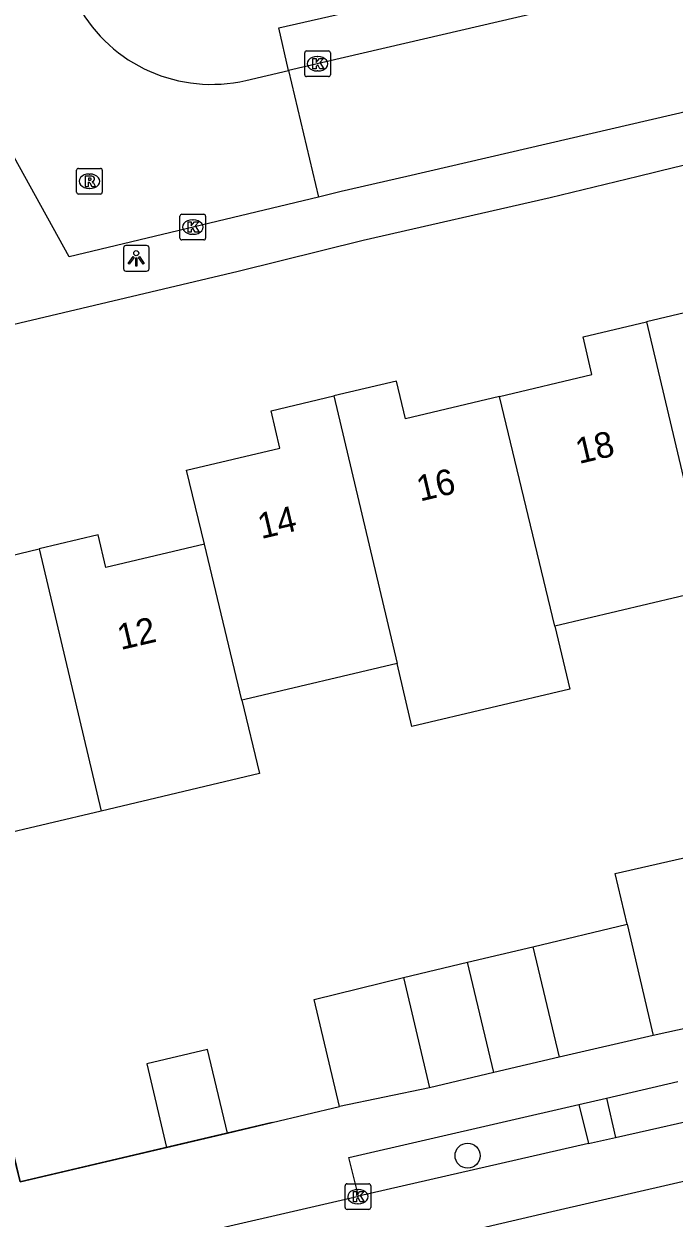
# Model space of a CAD drawing. Extents: x 158461 to 159795, y 387220 to 388672.
# Drawn here: x 159452.61 to 159477.96, y 388209.41 to 388255.94 of the extents above; entities that cross this region are included whole.
import ezdxf

# ---------------------------------------------------------------- set-up
doc = ezdxf.new("R2010")
doc.units = 0
for name, color, linetype in [('IMGEO_Boom', 7, 'Continuous'), ('IMGEO_Kolk', 7, 'Continuous'), ('IMGEO_Lichtpunt', 7, 'Continuous'), ('IMGEO_Muur', 7, 'Continuous'), ('IMGEO_Pand', 7, 'Continuous'), ('IMGEO_Pand_nummerreeks', 7, 'Continuous'), ('IMGEO_Rijbaan_lokaal_gesloten', 7, 'Continuous'), ('IMGEO_Rijbaan_lokaal_open', 7, 'Continuous'), ('IMGEO_Rioolput', 7, 'Continuous'), ('IMGEO_Voetpad_open', 7, 'Continuous')]:
    doc.layers.add(name, color=color, linetype=linetype)

msp = doc.modelspace()

# ---------------------------------------------------------------- linework, layer by layer
at = {"layer": 'IMGEO_Boom'}
msp.add_circle((159469.912, 388211.839), 0.489, dxfattribs=at)
at = {"layer": 'IMGEO_Kolk'}
for p, q in [((159463.563, 388253.964), (159463.563, 388254.816)), ((159463.638, 388254.89), (159464.49, 388254.89)), ((159464.051, 388254.67), (159464.076, 388254.67)), ((159464.564, 388254.816), (159464.564, 388253.964)), ((159464.49, 388253.89), (159463.638, 388253.89)), ((159464.074, 388254.11), (159464.049, 388254.11)), ((159458.698, 388247.599), (159458.698, 388248.451)), ((159458.773, 388248.525), (159459.625, 388248.525)), ((159459.186, 388248.305), (159459.211, 388248.305)), ((159459.699, 388248.451), (159459.699, 388247.599)), ((159459.209, 388247.745), (159459.184, 388247.745)), ((159459.625, 388247.525), (159458.773, 388247.525)), ((159465.138, 388209.818), (159465.138, 388210.67)), ((159465.213, 388210.744), (159466.065, 388210.744)), ((159465.626, 388210.524), (159465.651, 388210.524)), ((159466.139, 388210.67), (159466.139, 388209.818)), ((159465.649, 388209.964), (159465.624, 388209.964)), ((159466.065, 388209.744), (159465.213, 388209.744))]:
    msp.add_line(p, q, dxfattribs=at)
for points in [[(159463.563, 388253.964), (159463.563, 388254.816)], [(159463.638, 388254.89), (159464.49, 388254.89)], [(159464.564, 388254.816), (159464.564, 388253.964)], [(159463.884, 388254.59), (159464.007, 388254.59), (159464.007, 388254.439), (159464.137, 388254.59), (159464.301, 388254.59), (159464.155, 388254.439), (159464.308, 388254.19), (159464.156, 388254.19), (159464.071, 388254.354), (159464.007, 388254.287), (159464.007, 388254.19), (159463.884, 388254.19), (159463.884, 388254.59)], [(159464.49, 388253.89), (159463.638, 388253.89)], [(159458.698, 388247.599), (159458.698, 388248.451)], [(159458.773, 388248.525), (159459.625, 388248.525)], [(159459.019, 388248.225), (159459.142, 388248.225), (159459.142, 388248.074), (159459.272, 388248.225), (159459.436, 388248.225), (159459.29, 388248.074), (159459.443, 388247.825), (159459.291, 388247.825), (159459.206, 388247.989), (159459.142, 388247.922), (159459.142, 388247.825), (159459.019, 388247.825), (159459.019, 388248.225)], [(159459.699, 388248.451), (159459.699, 388247.599)], [(159459.625, 388247.525), (159458.773, 388247.525)], [(159465.138, 388209.818), (159465.138, 388210.67)], [(159465.213, 388210.744), (159466.065, 388210.744)], [(159465.459, 388210.444), (159465.582, 388210.444), (159465.582, 388210.293), (159465.712, 388210.444), (159465.876, 388210.444), (159465.73, 388210.293), (159465.883, 388210.044), (159465.731, 388210.044), (159465.646, 388210.208), (159465.582, 388210.141), (159465.582, 388210.044), (159465.459, 388210.044), (159465.459, 388210.444)], [(159466.139, 388210.67), (159466.139, 388209.818)], [(159466.065, 388209.744), (159465.213, 388209.744)]]:
    msp.add_lwpolyline(points, dxfattribs=at)
for centre, start, end in [((159463.64, 388254.814), 91.552, 178.448), ((159463.64, 388254.814), 91.552, 178.448), ((159464.488, 388254.814), 1.552, 88.448), ((159464.488, 388254.814), 1.552, 88.448), ((159463.64, 388253.966), 181.552, 268.448), ((159463.64, 388253.966), 181.552, 268.448), ((159464.488, 388253.966), 271.552, 358.448), ((159464.488, 388253.966), 271.552, 358.448), ((159458.775, 388248.449), 91.552, 178.448), ((159458.775, 388248.449), 91.552, 178.448), ((159459.623, 388248.449), 1.552, 88.448), ((159459.623, 388248.449), 1.552, 88.448), ((159458.775, 388247.601), 181.552, 268.448), ((159458.775, 388247.601), 181.552, 268.448), ((159459.623, 388247.601), 271.552, 358.448), ((159459.623, 388247.601), 271.552, 358.448), ((159465.215, 388210.668), 91.552, 178.448), ((159465.215, 388210.668), 91.552, 178.448), ((159466.063, 388210.668), 1.552, 88.448), ((159466.063, 388210.668), 1.552, 88.448), ((159465.215, 388209.82), 181.552, 268.448), ((159465.215, 388209.82), 181.552, 268.448), ((159466.063, 388209.82), 271.552, 358.448), ((159466.063, 388209.82), 271.552, 358.448)]:
    msp.add_arc(centre, 0.0765, start, end, dxfattribs=at)
for centre, major_axis, ratio, start_param, end_param in [((159464.05, 388254.39), (-0.387, 0.002), 0.722429, 4.712389, 7.853982), ((159464.075, 388254.39), (-0.39, 0.002), 0.717154, 1.570796, 4.712389), ((159459.185, 388248.025), (-0.387, 0.002), 0.722429, 4.712389, 7.853982), ((159459.21, 388248.025), (-0.39, 0.002), 0.717154, 1.570796, 4.712389), ((159465.625, 388210.244), (-0.387, 0.002), 0.722429, 4.712389, 7.853982), ((159465.65, 388210.244), (-0.39, 0.002), 0.717154, 1.570796, 4.712389)]:
    msp.add_ellipse(centre, major_axis=major_axis, ratio=ratio, start_param=start_param, end_param=end_param, dxfattribs=at)
at = {"layer": 'IMGEO_Lichtpunt'}
for p, q in [((159456.499, 388247.211), (159456.499, 388246.404)), ((159456.499, 388247.211), (159456.499, 388246.404)), ((159457.401, 388247.306), (159456.593, 388247.306)), ((159457.401, 388247.306), (159456.593, 388247.306)), ((159457.495, 388246.404), (159457.495, 388247.211)), ((159457.495, 388246.404), (159457.495, 388247.211)), ((159456.593, 388246.31), (159457.401, 388246.31)), ((159456.593, 388246.31), (159457.401, 388246.31))]:
    msp.add_line(p, q, dxfattribs=at)
for points in [[(159456.873, 388246.875), (159456.912, 388246.847), (159456.724, 388246.585), (159456.686, 388246.612), (159456.873, 388246.875)], [(159456.975, 388246.827), (159457.022, 388246.827), (159457.022, 388246.505), (159456.975, 388246.505), (159456.975, 388246.827)], [(159457.085, 388246.847), (159457.123, 388246.874), (159457.31, 388246.612), (159457.271, 388246.584), (159457.085, 388246.847)]]:
    msp.add_lwpolyline(points, dxfattribs=at)
msp.add_circle((159456.998, 388247.009), 0.0994, dxfattribs=at)
for centre, start, end in [((159456.593, 388247.211), 90, 180), ((159456.593, 388247.211), 90, 180), ((159457.401, 388247.211), 0, 90), ((159457.401, 388247.211), 0, 90), ((159456.593, 388246.404), 180, 270), ((159456.593, 388246.404), 180, 270), ((159457.401, 388246.404), 270, 0), ((159457.401, 388246.404), 270, 360)]:
    msp.add_arc(centre, 0.0946, start, end, dxfattribs=at)
at = {"layer": 'IMGEO_Muur'}
msp.add_lwpolyline([(159462.297, 388213.129), (159452.466, 388210.821), (159452.019, 388212.675)], dxfattribs=at)
at = {"layer": 'IMGEO_Pand'}
for points in [[(159484.029, 388241.427), (159483.347, 388244.308), (159479.707, 388243.447), (159479.359, 388244.92), (159476.888, 388244.335)], [(159471.157, 388241.426), (159474.763, 388242.279), (159474.415, 388243.75), (159476.888, 388244.335)], [(159476.888, 388244.335), (159479.356, 388233.901)], [(159471.157, 388241.426), (159467.49, 388240.559), (159467.143, 388242.025), (159464.7, 388241.447)], [(159459.652, 388235.671), (159458.96, 388238.549), (159462.598, 388239.41), (159462.253, 388240.868), (159464.7, 388241.447)], [(159464.7, 388241.447), (159467.164, 388231.017)], [(159473.313, 388232.472), (159471.157, 388241.426)], [(159459.652, 388235.671), (159455.812, 388234.762), (159455.512, 388236.03), (159453.207, 388235.485)], [(159461.114, 388229.586), (159459.652, 388235.671)], [(159447.216, 388232.768), (159450.899, 388233.64), (159450.608, 388234.87), (159453.207, 388235.485)], [(159453.207, 388235.485), (159455.622, 388225.27)], [(159479.356, 388233.901), (159473.313, 388232.472)], [(159473.313, 388232.472), (159473.903, 388230.021), (159467.743, 388228.566), (159467.164, 388231.017)], [(159467.164, 388231.017), (159461.228, 388229.613), (159461.114, 388229.586)], [(159461.114, 388229.586), (159461.8, 388226.731), (159455.622, 388225.27)], [(159455.622, 388225.27), (159449.341, 388223.784)], [(159476.129, 388220.855), (159475.66, 388222.838), (159480.059, 388223.836), (159480.523, 388221.87), (159482.113, 388222.246)], [(159472.462, 388219.982), (159476.129, 388220.855)], [(159476.129, 388220.855), (159477.154, 388216.523)], [(159469.913, 388219.38), (159472.462, 388219.982)], [(159472.462, 388219.982), (159473.48, 388215.68)], [(159467.411, 388218.788), (159469.913, 388219.38)], [(159470.93, 388215.077), (159469.913, 388219.38)], [(159464.918, 388213.749), (159463.931, 388217.923), (159467.411, 388218.788)], [(159467.411, 388218.788), (159468.429, 388214.486)], [(159483.148, 388217.868), (159481.062, 388217.375), (159477.154, 388216.523)], [(159477.154, 388216.523), (159473.48, 388215.68)], [(159460.55, 388212.716), (159459.778, 388215.979), (159457.406, 388215.418), (159458.178, 388212.155)], [(159473.48, 388215.68), (159470.93, 388215.077)], [(159470.93, 388215.077), (159468.429, 388214.486)], [(159468.429, 388214.486), (159464.918, 388213.749)], [(159458.178, 388212.155), (159460.55, 388212.716)]]:
    msp.add_lwpolyline(points, dxfattribs=at)
at = {"layer": 'IMGEO_Rijbaan_lokaal_gesloten'}
for points in [[(159607.838, 388245.417), (159603.807, 388243.497), (159599.618, 388241.693), (159597.657, 388240.796), (159595.242, 388239.856), (159592.211, 388238.767), (159589.69, 388238.075), (159586.637, 388237.162), (159562.502, 388230.789), (159533.785, 388223.662), (159496.404, 388214.991), (159473.197, 388209.649), (159438.275, 388201.508), (159421.968, 388197.936), (159415.412, 388196.71), (159408.779, 388195.726), (159407.256, 388195.517), (159405.737, 388195.341), (159404.226, 388195.23), (159402.729, 388195.219), (159401.249, 388195.339), (159400.032, 388195.564), (159398.362, 388196.096), (159396.992, 388196.744)], [(159475.683, 388212.549), (159476.999, 388212.849), (159478.493, 388213.189)], [(159474.631, 388212.31), (159465.659, 388210.267)], [(159474.631, 388212.31), (159475.683, 388212.549)], [(159446.346, 388205.854), (159457.323, 388208.431), (159457.943, 388208.478), (159465.659, 388210.267)]]:
    msp.add_lwpolyline(points, dxfattribs=at)
at = {"layer": 'IMGEO_Rijbaan_lokaal_open'}
for points in [[(159464.106, 388249.196), (159454.381, 388246.872), (159452.651, 388250), (159444.979, 388263.867), (159438.892, 388274.731)], [(159509.644, 388259.902), (159500, 388257.619), (159480.201, 388252.935), (159467.544, 388250), (159464.987, 388249.407), (159464.106, 388249.196)], [(159477.821, 388257.592), (159462.927, 388254.127)], [(159461.274, 388253.742), (159462.927, 388254.127)], [(159462.927, 388254.127), (159464.106, 388249.196)]]:
    msp.add_lwpolyline(points, dxfattribs=at)
msp.add_arc((159459.927, 388259.531), 5.943, 209.0581, 283.0982, dxfattribs=at)
at = {"layer": 'IMGEO_Rioolput'}
for p, q in [((159454.671, 388249.387), (159454.671, 388250.239)), ((159454.746, 388250.313), (159455.598, 388250.313)), ((159455.159, 388250.093), (159455.184, 388250.093)), ((159455.672, 388250.239), (159455.672, 388249.387)), ((159455.182, 388249.533), (159455.157, 388249.533)), ((159455.598, 388249.313), (159454.746, 388249.313))]:
    msp.add_line(p, q, dxfattribs=at)
for points in [[(159454.671, 388249.387), (159454.671, 388250.239)], [(159454.746, 388250.313), (159455.598, 388250.313)], [(159455.26, 388250.011), (159455.008, 388250.013), (159455.008, 388249.613)], [(159455.672, 388250.239), (159455.672, 388249.387)], [(159455.008, 388249.613), (159455.132, 388249.613), (159455.132, 388249.775), (159455.143, 388249.775)], [(159455.186, 388249.932), (159455.132, 388249.932), (159455.132, 388249.851)], [(159455.132, 388249.851), (159455.184, 388249.851)], [(159455.19, 388249.746), (159455.261, 388249.613), (159455.401, 388249.613), (159455.336, 388249.739)], [(159455.598, 388249.313), (159454.746, 388249.313)]]:
    msp.add_lwpolyline(points, dxfattribs=at)
for centre, radius, start, end in [((159454.748, 388250.237), 0.0765, 91.552, 178.448), ((159454.748, 388250.237), 0.0765, 91.552, 178.448), ((159455.259, 388249.901), 0.109, 350.3612, 89.416), ((159455.596, 388250.237), 0.0765, 1.552, 88.448), ((159455.596, 388250.237), 0.0765, 1.552, 88.448), ((159455.142, 388249.722), 0.0533, 26.0293, 88.6989), ((159455.168, 388250.04), 0.19, 274.7715, 282.9687), ((159455.192, 388249.836), 0.0964, 77.0061, 93.1865), ((159455.206, 388249.893), 0.0378, 276.6634, 79.6772), ((159455.257, 388249.901), 0.112, 277.5842, 350.9817), ((159455.241, 388249.686), 0.108, 29.5134, 73.7905), ((159454.748, 388249.389), 0.0765, 181.552, 268.448), ((159454.748, 388249.389), 0.0765, 181.552, 268.448), ((159455.596, 388249.389), 0.0765, 271.552, 358.448), ((159455.596, 388249.389), 0.0765, 271.552, 358.448)]:
    msp.add_arc(centre, radius, start, end, dxfattribs=at)
for centre, major_axis, ratio, start_param, end_param in [((159455.158, 388249.813), (-0.387, 0.002), 0.722429, 4.712389, 7.853982), ((159455.183, 388249.813), (-0.39, 0.002), 0.717154, 1.570796, 4.712389)]:
    msp.add_ellipse(centre, major_axis=major_axis, ratio=ratio, start_param=start_param, end_param=end_param, dxfattribs=at)
at = {"layer": 'IMGEO_Voetpad_open'}
for points in [[(159462.927, 388254.127), (159462.548, 388255.795), (159477.459, 388259.184), (159477.821, 388257.592)], [(159485.255, 388250.694), (159484.345, 388250.506), (159483.977, 388251.753), (159477.998, 388250.349), (159476.561, 388250), (159473.138, 388249.169), (159465.847, 388247.498), (159460.975, 388246.29), (159448.048, 388243.236)], [(159475.325, 388214.082), (159478.109, 388214.725)], [(159460.55, 388212.716), (159462.297, 388213.129), (159464.918, 388213.749)], [(159465.659, 388210.267), (159465.288, 388211.764), (159474.253, 388213.835)], [(159474.253, 388213.835), (159475.325, 388214.082)], [(159474.253, 388213.835), (159474.631, 388212.31)], [(159475.325, 388214.082), (159475.683, 388212.549)], [(159452.022, 388212.663), (159452.466, 388210.821), (159458.178, 388212.155)]]:
    msp.add_lwpolyline(points, dxfattribs=at)

# ---------------------------------------------------------------- texts
at = {"layer": 'IMGEO_Pand_nummerreeks'}
for s, rotation, p in [('18', 13.2878, (159474.256, 388238.791)), ('16', 13.2869, (159468.06, 388237.329)), ('14', 13.2869, (159461.866, 388235.866)), ('12', 13.1379, (159456.389, 388231.541))]:
    msp.add_text(s, height=1, rotation=rotation, dxfattribs=at).set_placement(p)

doc.saveas('drawing.dxf')
